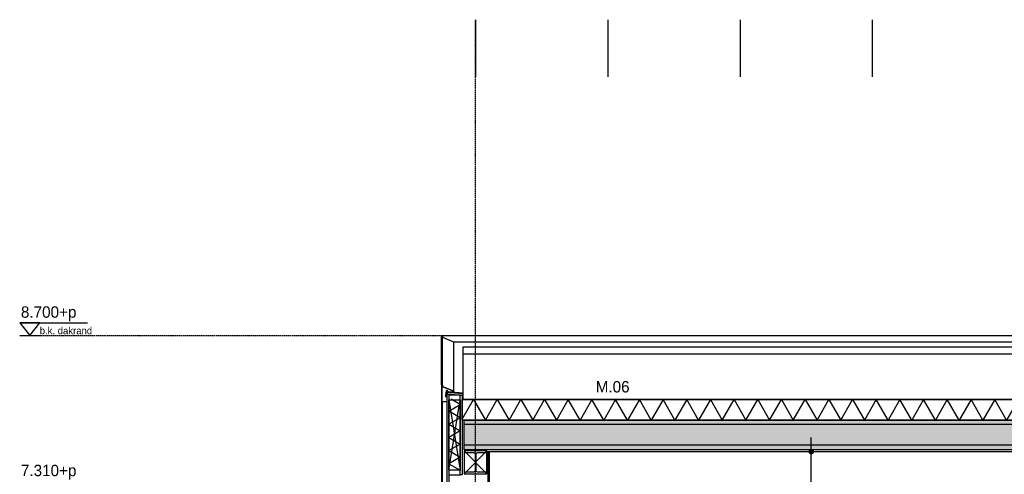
# Model space of a CAD drawing. Header units: millimetres. Extents: x -297000 to 504135, y -166520 to 252050.
# Tile 272 of 416: x 67775 to 76414, y -27118 to -23129. Entities that reach past the tile are written whole.
import ezdxf

# ---------------------------------------------------------------- set-up
doc = ezdxf.new("R2010")
doc.units = ezdxf.units.MM
doc.header["$MEASUREMENT"] = 0
for name, pattern in [('ACAD_ISO10W100', [18, 12, -3, 0, -3]), ('CENTER', [50.8, 31.75, -6.35, 6.35, -6.35]), ('DASHED2', [0.375, 0.25, -0.125]), ('HIDDEN2', [4.7625, 3.175, -1.5875])]:
    doc.linetypes.add(name, pattern=pattern)
doc.layers.get('Defpoints').update_dxf_attribs({"color": 6})
for name, color, linetype in [('010_D0050_D', 1, 'Continuous'), ('010_T0050_T', 4, 'Continuous'), ('010_T0100_T', 4, 'Continuous'), ('040_AXPRI_B', 9, 'CENTER'), ('068_HATCH_H', 8, 'Continuous'), ('210_INSUL_G', 8, 'Continuous'), ('210_WALEX_E', 2, 'Continuous'), ('210_WALEX_G', 2, 'Continuous'), ('299_CONCR_G', 3, 'Continuous'), ('299_CONCR_H', 251, 'Continuous'), ('299_STEEL_G', 3, 'Continuous'), ('410_WAFEX_G', 1, 'Continuous'), ('420_WAFIN_G', 1, 'Continuous'), ('450_CEIFI_G', 2, 'Continuous'), ('470_ROOF_G', 4, 'Continuous'), ('480_OTHFI_G', 4, 'Continuous')]:
    doc.layers.add(name, color=color, linetype=linetype)
doc.styles.add('VMX 2 MEDIUM 100', font='unvr55w.TTF', dxfattribs={"height": 200})
doc.styles.add('VMX 2 MEDIUM 50', font='unvr55w.TTF', dxfattribs={"height": 100})
doc.dimstyles.new('VMX 50', dxfattribs={"dimscale": 50, "dimtxt": 1, "dimasz": 1, "dimexe": 2, "dimexo": 2, "dimgap": 0.7, "dimtad": 1, "dimdec": 0, "dimdsep": 46, "dimtxsty": 'VMX 2 MEDIUM 50', "dimblk1": 'VMX-DIM-ARROW', "dimblk2": 'VMX-DIM-ARROW', "dimsah": 1, "dimcen": 1, "dimdle": 2, "dimse1": 1, "dimse2": 1, "dimclrd": 256, "dimclre": 256, "dimclrt": 256, "dimadec": 0, "dimazin": 0, "dimtm": 1e-09, "dimtfac": 1, "dimtdec": 0, "dimtmove": 2, "dimatfit": 2, "dimldrblk": 'VMX-DIM-ARROW', "dimfxl": 0, "dimtolj": 2, "dimlwd": -1, "dimarcsym": 0})

# ---------------------------------------------------------------- blocks, each defined once
blk = doc.blocks.new('VMX-DIM-ARROW')
h = blk.add_hatch(color=256)
edge = h.paths.add_edge_path()
edge.add_arc((0, 0), 0.5, 0, 360)
for p, q in [((0, 2.5), (0, -2.5)), ((-2.5, 0), (2.5, 0))]:
    blk.add_line(p, q)
blk = doc.blocks.new('*D523')
at = {"layer": '010_D0050_D'}
blk.add_line((74720, -30750), (74720, -26969), dxfattribs=at)
at = {"layer": 'Defpoints', "color": 0}
for p in [(72250, -26919), (74720, -26919), (73810, -30800)]:
    blk.add_point(p, dxfattribs=at)
at = {"layer": '010_D0050_D', "xscale": 50, "yscale": 50, "zscale": 50}
for p, rotation in [((74720, -26919), 90), ((74720, -30800), 270)]:
    blk.add_blockref('VMX-DIM-ARROW', p, dxfattribs=dict(at, rotation=rotation))
at = {"layer": '010_D0050_D', "insert": (74633.1, -28859.5), "char_height": 100, "attachment_point": 5, "rotation": 90, "style": 'VMX 2 MEDIUM 50'}
blk.add_mtext('\\A2;3020 tot 4200', dxfattribs=at)
blk = doc.blocks.new('HEB200')
at = {"layer": '299_STEEL_G'}
blk.add_lwpolyline([(-100, -100), (-100, -85), (-16.5, -85, 0.414214), (-4.5, -73), (-4.5, 73, 0.414214), (-16.5, 85), (-100, 85), (-100, 100), (100, 100), (100, 85), (16.5, 85, 0.414214), (4.5, 73), (4.5, -73, 0.414214), (16.5, -85), (100, -85), (100, -100)], format="xyb", close=True, dxfattribs=at)
at = {"layer": 'Defpoints'}
blk.add_lwpolyline([(-100, 100), (100, 100), (100, -100), (-100, -100)], close=True, dxfattribs=at)
for points in [[(100, -100), (-100, 100)], [(100, 100), (-100, -100)]]:
    blk.add_lwpolyline(points, dxfattribs=at)
blk = doc.blocks.new('DAKTRIM')
at = {"layer": '470_ROOF_G', "color": 1}
blk.add_lwpolyline([(24, 1.5), (22, 1.5), (22, 2), (20, 2), (20, 1.5), (18, 1.5), (18, 2), (16, 2), (16, 1.5), (14, 1.5), (14, 2), (12, 2), (12, 1.5), (10, 1.5), (10, 2), (8, 2), (8, 1.5), (6, 1.5), (6, 2), (4, 2), (4, 1.5), (2, 1.5), (2, 2), (0, 2), (0, 1.5), (-2, 1.5), (-2, 2), (-4, 2), (-4, 1.5), (-6, 1.5), (-6, 2), (-8, 2), (-8, 1.5), (-9.5, 1.5), (-9.5, 10.5, -0.414214), (-9, 11), (4, 11), (4, 12, 0.414214), (3.5, 12.5), (-9.5, 12.5, 0.414214), (-11, 11), (-11, -41, 0.493145), (-9.1, -42.4), (-0.6, -40.2, 1), (-0.9, -38.7), (-8.9, -40.8, -0.493145), (-9.5, -40.3), (-9.5, 0), (-1.5, 0), (-1.5, -4), (0, -4), (0, 0), (58.5, 0, 0.876976), (58.6, 1), (54.8, 2), (51.5, 2), (51.5, 1.5), (49.5, 1.5), (49.5, 2), (47.7, 2), (47.7, 1.5), (45.7, 1.5), (45.7, 2), (43.7, 2), (43.7, 1.5), (41.7, 1.5), (41.7, 2), (39.8, 2), (39.8, 1.5), (37.8, 1.5), (37.8, 2), (37.7, 2), (35.8, 2), (35.8, 1.5), (33.8, 1.5), (33.8, 2), (31.8, 2), (31.8, 1.5), (29.8, 1.5), (29.8, 2), (28, 2), (28, 1.5), (26, 1.5), (26, 2), (24, 2)], format="xyb", close=True, dxfattribs=at)
blk = doc.blocks.new('GRID03')
at = {"layer": '040_AXPRI_B', "linetype": 'ACAD_ISO10W100'}
blk.add_line((0, -2492), (0, 11470.8), dxfattribs=at)
blk.add_lwpolyline([(-4000, 8700), (27200, 8700)], dxfattribs=at)
blk = doc.blocks.new('1006_X-03.04')
at = {"layer": '299_CONCR_H'}
blk.add_hatch(color=256, dxfattribs=at).paths.add_polyline_path([(-100, 7957), (7585, 7957), (7585, 7697), (-100, 7697)])
at = {"layer": '068_HATCH_H'}
for points in [[(-300, 8267.9), (-300, 8700), (-294, 8700), (-294, 8267.9)], [(-294, 8700), (5800, 8700)], [(-294, 8698.1), (-291.5, 8697.2), (-291.5, 8685.4), (-194, 8645.2), (-194, 8207.2)], [(-194, 8645.2), (5800, 8645.2)], [(5800, 8598.5), (-112, 8598.5), (-112, 8196.3)], [(-112, 8538.6), (7542.9, 8538.6)], [(-135, 7978.9), (-235, 8036.6), (-135, 8094.4), (-214.4, 8140.2)], [(-117, 7966), (-18.3, 8137), (85.7, 7957), (189.6, 8137), (293.5, 7957), (397.4, 8137), (501.4, 7957), (605.3, 8137), (709.2, 7957)], [(2060.2, 8137), (1956.3, 7957), (1852.4, 8137), (1748.4, 7957), (1644.5, 8137), (1540.6, 7957), (1436.7, 8137), (1332.7, 7957), (1228.8, 8137), (1124.9, 7957), (1021, 8137), (917.1, 7957), (813.1, 8137), (709.2, 7957)], [(2060.2, 8137), (2164.2, 7957), (2268.1, 8137), (2372, 7957), (2475.9, 8137), (2579.9, 7957), (2683.8, 8137), (2787.7, 7957), (2891.6, 8137), (2995.6, 7957), (3099.5, 8137), (3203.4, 7957), (3307.3, 8137), (3411.3, 7957)], [(4762.3, 8137), (4658.3, 7957), (4554.4, 8137), (4450.5, 7957), (4346.6, 8137), (4242.6, 7957), (4138.7, 8137), (4034.8, 7957), (3930.9, 8137), (3826.9, 7957), (3723, 8137), (3619.1, 7957), (3515.2, 8137), (3411.3, 7957)], [(-135, 7978.9), (-235, 7921.1), (-135, 7863.4), (-235, 7805.7), (-135, 7747.9), (-235, 7690.2), (-135, 7632.5), (-235, 7574.7), (-135, 7517)]]:
    blk.add_lwpolyline(points, dxfattribs=at)
at = {"layer": '210_INSUL_G', "color": 1}
blk.add_lwpolyline([(-117, 7957), (-117, 8137), (7460, 8137), (7460, 7957), (7460, 7957), (7460, 7957), (-117, 7957)], dxfattribs=at)
at = {"layer": '210_WALEX_E', "color": 1}
blk.add_lwpolyline([(-135, 7517), (-235, 7517), (-235, 8135.2), (-135, 8135.2)], close=True, dxfattribs=at)
at = {"layer": '210_WALEX_E', "color": 8}
for points in [[(-235, 7517), (-135, 8135.2)], [(-235, 8135.2), (-135, 7517)]]:
    blk.add_lwpolyline(points, dxfattribs=at)
at = {"layer": '210_WALEX_G', "linetype": 'DASHED2', "ltscale": 0.5}
blk.add_lwpolyline([(-249.4, 8203.3), (-251, 8185.3), (-251, 3003), (-256, 3002), (-256, 2954)], dxfattribs=at)
at = {"layer": '210_WALEX_G'}
for points in [[(-247.4, 8203.1), (-117, 8191.7), (-117, 8173.6), (-249, 8185.2), (-247.4, 8203.1)], [(-135, 8135.2), (-135, 8175.2), (-235, 8175.2), (-235, 8135.2), (-135, 8135.2)], [(-117, 8173.6), (-117, 7477), (-135, 7477), (-135, 8175.2), (-117, 8173.6)], [(-135, 7477), (-135, 7517), (-235, 7517), (-235, 7477), (-135, 7477)]]:
    blk.add_lwpolyline(points, dxfattribs=at)
blk.add_lwpolyline([(-235, 8184), (-235, 2945), (-249, 2945), (-249, 8185.2), (-235, 8184)], close=True, dxfattribs=at)
at = {"layer": '210_WALEX_G', "color": 8}
blk.add_lwpolyline([(-294, 3305), (-249, 3305), (-249, 8117.9), (-294, 8117.9)], close=True, dxfattribs=at)
at = {"layer": '299_CONCR_G', "color": 8, "linetype": 'HIDDEN2'}
for p, q in [((-100, 7922), (7585, 7922)), ((-100, 7742), (7585, 7742))]:
    blk.add_line(p, q, dxfattribs=at)
at = {"layer": '299_CONCR_G'}
blk.add_lwpolyline([(-100, 7957), (7585, 7957), (7585, 7697), (-100, 7697)], close=True, dxfattribs=at)
at = {"layer": '299_STEEL_G', "color": 8}
blk.add_line((100, 7502), (100, 7672), dxfattribs=at)
at = {"layer": '410_WAFEX_G'}
blk.add_lwpolyline([(-300, 3255), (-294, 3255), (-294, 8267.9), (-300, 8267.9), (-300, 3255)], dxfattribs=at)
at = {"layer": '420_WAFIN_G'}
blk.add_lwpolyline([(122, 3805), (122, 7676), (108, 7676), (108, 3805), (122, 3805)], dxfattribs=at)
at = {"layer": '450_CEIFI_G'}
blk.add_lwpolyline([(100, 7681), (7385, 7681)], dxfattribs=at)
at = {"layer": '470_ROOF_G', "color": 1}
blk.add_lwpolyline([(-293.6, 8256.2), (-294, 8256.5, -0.414214), (-294, 8256.7), (-293.6, 8257, 0.414214), (-293.6, 8257.2), (-294, 8257.5, -0.414214), (-294, 8257.7), (-293.6, 8258, 0.414214), (-293.6, 8258.2), (-294, 8258.5, -0.414214), (-294, 8258.7), (-293.6, 8259, 0.414214), (-293.6, 8259.2), (-294, 8259.5, -0.414214), (-294, 8259.7), (-293.6, 8260, 0.414214), (-293.6, 8260.2), (-294, 8260.5, -0.414214), (-294, 8260.7), (-293.6, 8261, 0.414214), (-293.6, 8261.2), (-294, 8261.5, -0.414214), (-294, 8261.7), (-293.6, 8262, 0.414214), (-293.6, 8262.2), (-294, 8262.5, -0.414214), (-294, 8262.7), (-293.6, 8263, 0.414214), (-293.6, 8263.2), (-294, 8263.5, -0.414214), (-294, 8263.7), (-293.6, 8264, 0.414214), (-293.6, 8264.2), (-294, 8264.5, -0.414214), (-294, 8264.7), (-293.5, 8265.1), (-294.2, 8265.8, -0.802585), (-294.1, 8266), (-291.6, 8265, -0.315299), (-291.5, 8264.9), (-291.5, 8254.3, 0.315299), (-290.6, 8252.9), (-195, 8213.5, -0.315299), (-194, 8212), (-194, 8207.2), (-195.3, 8207.7, -0.315299), (-196, 8208.7), (-196, 8211.6, 0.315299), (-196.1, 8211.7), (-290.2, 8250.6, 0.520567), (-291.5, 8249.7), (-291.5, 8247.6, -0.668179), (-294.1, 8246.6), (-293.5, 8247.1), (-294, 8247.5, -0.414214), (-294, 8247.7), (-293.6, 8248, 0.414214), (-293.6, 8248.2), (-294, 8248.5, -0.414214), (-294, 8248.7), (-293.6, 8249, 0.414214), (-293.6, 8249.2), (-294, 8249.5, -0.414214), (-294, 8249.7), (-293.6, 8250, 0.414214), (-293.6, 8250.2), (-294, 8250.5, -0.414214), (-294, 8250.7), (-293.6, 8251, 0.414214), (-293.6, 8251.2), (-294, 8251.5, -0.414214), (-294, 8251.7), (-293.6, 8252, 0.414214), (-293.6, 8252.2), (-294, 8252.5, -0.414214), (-294, 8252.7), (-293.6, 8253, 0.414214), (-293.6, 8253.2), (-294, 8253.5, -0.414214), (-294, 8253.7), (-293.6, 8254, 0.414214), (-293.6, 8254.2), (-294, 8254.5, -0.414214), (-294, 8254.7), (-293.6, 8255, 0.414214), (-293.6, 8255.2), (-294, 8255.5, -0.414214), (-294, 8255.7), (-293.6, 8256, 0.414214)], format="xyb", close=True, dxfattribs=at)
blk.add_lwpolyline([(-293.6, 8256.2), (-294, 8256.5, -0.414214), (-294, 8256.7), (-293.6, 8257, 0.414214), (-293.6, 8257.2), (-294, 8257.5, -0.414214), (-294, 8257.7), (-293.6, 8258, 0.414214), (-293.6, 8258.2), (-294, 8258.5, -0.414214), (-294, 8258.7), (-293.6, 8259, 0.414214), (-293.6, 8259.2), (-294, 8259.5, -0.414214), (-294, 8259.7), (-293.6, 8260, 0.414214), (-293.6, 8260.2), (-294, 8260.5, -0.414214), (-294, 8260.7), (-293.6, 8261, 0.414214), (-293.6, 8261.2), (-294, 8261.5, -0.414214), (-294, 8261.7), (-293.6, 8262, 0.414214), (-293.6, 8262.2), (-294, 8262.5, -0.414214), (-294, 8262.7), (-293.6, 8263, 0.414214), (-293.6, 8263.2), (-294, 8263.5, -0.414214), (-294, 8263.7), (-293.6, 8264, 0.414214), (-293.6, 8264.2), (-294, 8264.5, -0.414214), (-294, 8264.7), (-293.5, 8265.1), (-294.2, 8265.8, -0.802585), (-294.1, 8266), (-291.6, 8265, -0.315299), (-291.5, 8264.9), (-291.5, 8254.3, 0.315299), (-290.6, 8252.9), (-195, 8213.5, -0.315299), (-194, 8212), (-194, 8207.2), (-195.3, 8207.7, -0.315299), (-196, 8208.7), (-196, 8211.6, 0.315299), (-196.1, 8211.7), (-290.2, 8250.6, 0.520567), (-291.5, 8249.7), (-291.5, 8247.6, -0.668179), (-294.1, 8246.6), (-293.5, 8247.1), (-294, 8247.5, -0.414214), (-294, 8247.7), (-293.6, 8248, 0.414214), (-293.6, 8248.2), (-294, 8248.5, -0.414214), (-294, 8248.7), (-293.6, 8249, 0.414214), (-293.6, 8249.2), (-294, 8249.5, -0.414214), (-294, 8249.7), (-293.6, 8250, 0.414214), (-293.6, 8250.2), (-294, 8250.5, -0.414214), (-294, 8250.7), (-293.6, 8251, 0.414214), (-293.6, 8251.2), (-294, 8251.5, -0.414214), (-294, 8251.7), (-293.6, 8252, 0.414214), (-293.6, 8252.2), (-294, 8252.5, -0.414214), (-294, 8252.7), (-293.6, 8253, 0.414214), (-293.6, 8253.2), (-294, 8253.5, -0.414214), (-294, 8253.7), (-293.6, 8254, 0.414214), (-293.6, 8254.2), (-294, 8254.5, -0.414214), (-294, 8254.7), (-293.6, 8255, 0.414214), (-293.6, 8255.2), (-294, 8255.5, -0.414214), (-294, 8255.7), (-293.6, 8256, 0.414214)], format="xyb", close=True, dxfattribs=at)
at = {"layer": '480_OTHFI_G', "ltscale": 5}
blk.add_lwpolyline([(-247, 8208.1), (-112, 8196.3), (-112, 8142), (7455, 8142), (7455, 8196.3), (7709, 8218.5)], dxfattribs=at)
at = {"layer": 'Defpoints'}
for points in [[(0, 11470.8), (0, 10970.8)], [(1160, 11470.8), (1160, 10970.8)], [(2320, 11470.8), (2320, 10970.8)], [(3480, 11470.8), (3480, 10970.8)]]:
    blk.add_lwpolyline(points, dxfattribs=at)
blk.add_blockref('GRID03', (0, 0))
at = {"rotation": 355.0000000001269}
blk.add_blockref('DAKTRIM', (-247.4, 8203.1), dxfattribs=at)
at = {"xscale": -1}
blk.add_blockref('HEB200', (0, 7587), dxfattribs=at)

msp = doc.modelspace()

# ---------------------------------------------------------------- linework, layer by layer
at = {"layer": '010_T0050_T', "color": 1}
for p, q in [((67775, -25790.3), (68371.2, -25790.3)), ((67775, -25900), (67950.6, -25900))]:
    msp.add_line(p, q, dxfattribs=at)
msp.add_lwpolyline([(67775, -25790.3), (67862.8, -25900), (67950.6, -25790.3), (67775, -25790.3)], dxfattribs=at)

# ---------------------------------------------------------------- block references
msp.add_blockref('1006_X-03.04', (71775, -34600))

# ---------------------------------------------------------------- texts
at = {"layer": '010_T0050_T', "attachment_point": 1, "style": 'VMX 2 MEDIUM 50'}
for s, insert, char_height in [('8.700+p', (67785.7, -25644.2), 100), ('b.k. dakrand', (67950.6, -25826.3), 62.5), ('7.310+p', (67785.7, -27034.3), 100)]:
    msp.add_mtext(s, dxfattribs=dict(at, insert=insert, char_height=char_height))
at = {"layer": '010_T0100_T', "insert": (72977.4, -26350.7), "char_height": 100, "attachment_point": 5, "style": 'VMX 2 MEDIUM 100'}
msp.add_mtext('M.06', dxfattribs=at)

# ---------------------------------------------------------------- dimensions: what is measured, and where the dimension line sits
at = {"layer": '010_D0050_D'}
dim = msp.add_linear_dim(base=(74720, -26919), p1=(73810, -30800), p2=(72250, -26919), angle=90, text='3020 tot 4200', dimstyle='VMX 50', dxfattribs=at)
dim.commit()
dim.dimension.update_dxf_attribs({"geometry": '*D523', "text_midpoint": (74633.1, -28859.5)})

doc.saveas('drawing.dxf')
